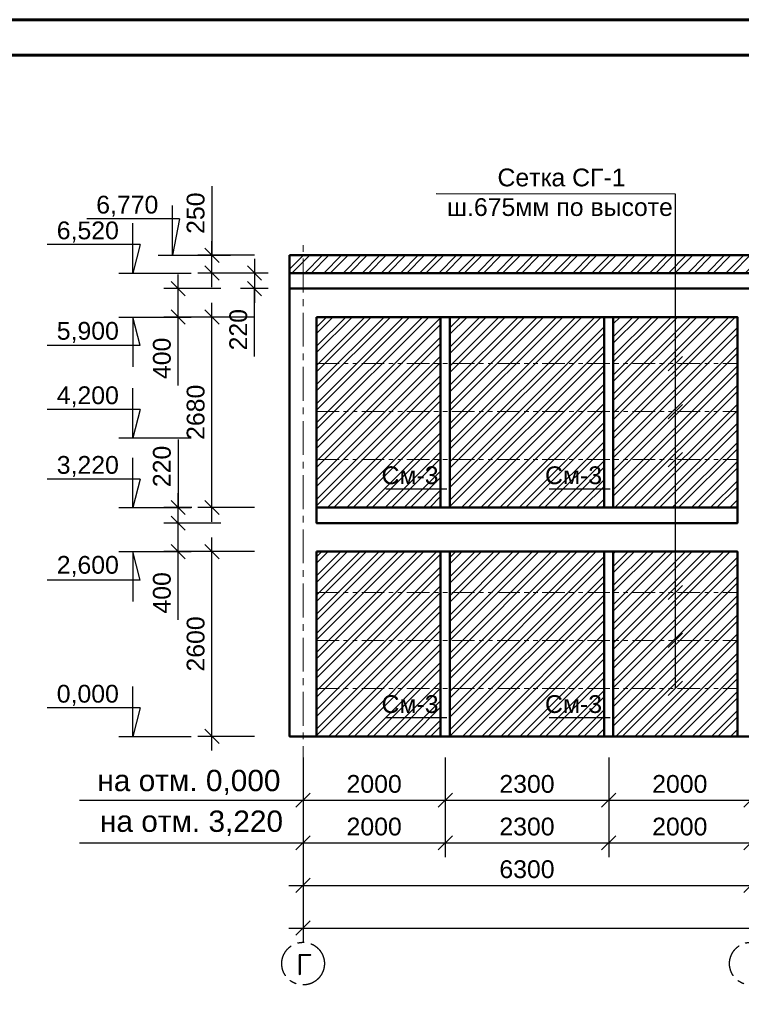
# Model space of a CAD drawing. Header units: millimetres. Extents: x 2063114 to 14983986, y -126020516 to 213791.
# Tile 436 of 656: x 2355261 to 2365414, y -836857 to -823001. Entities that reach past the tile are written whole.
import ezdxf

# ---------------------------------------------------------------- set-up
doc = ezdxf.new("R2010")
doc.units = ezdxf.units.MM
for name, pattern in [('ACAD_ISO10W100', [18, 12, -3, 0, -3]), ('осевая', [50.8, 31.75, -6.35, 6.35, -6.35]), ('фантомX2', [127, 63.5, -12.7, 12.7, -12.7, 12.7, -12.7])]:
    doc.linetypes.add(name, pattern=pattern)
doc.layers.get('Defpoints').update_dxf_attribs({"color": 6, "lineweight": 35})
doc.layers.add('_print', color=6, linetype='Continuous', lineweight=60, plot=False)
for name, color, linetype in [('OS', 1, 'Continuous'), ('пунктир', 1, 'ACAD_ISO10W100'), ('Размеры', 28, 'Continuous')]:
    doc.layers.add(name, color=color, linetype=linetype)
doc.layers.add('PDF _wall-380', color=7, linetype='Continuous', true_color=0xb88a5c)
doc.layers.add('РАЗМЕР АР', color=150, linetype='Continuous', lineweight=20)
doc.layers.add('сплошная_толстая', color=7, linetype='Continuous', lineweight=50)
doc.styles.get("Standard").update_dxf_attribs({"font": 'arial.ttf'})
doc.styles.add('СПДС', font='isocpeur.ttf')
doc.dimstyles.new('STANDARD$0', dxfattribs={"dimtxt": 250, "dimasz": 200, "dimexe": 200, "dimexo": 300, "dimgap": 100, "dimtad": 1, "dimdec": 0, "dimzin": 1, "dimdsep": 46, "dimtxsty": 'Standard', "dimblk1": 'OBLIQUE', "dimblk2": 'OBLIQUE', "dimsah": 1, "dimcen": 2.5, "dimdle": 200, "dimadec": 0, "dimazin": 0, "dimtfac": 1, "dimtdec": 0, "dimtmove": 0, "dimatfit": 3, "dimldrblk": 'OBLIQUE', "dimfxl": 600, "dimfxlon": 1, "dimtolj": 1, "dimtzin": 1, "dimarcsym": 0})

# ---------------------------------------------------------------- blocks, each defined once
blk = doc.blocks.new('*U1590')
at = {"color": 0, "ltscale": 25}
blk.add_lwpolyline([(-59400, 42000), (0, 42000), (0, 0), (-59400, 0)], close=True, dxfattribs=at)
at = {"color": 0, "lineweight": 60, "ltscale": 25}
blk.add_lwpolyline([(-57400, 41500), (-500, 41500), (-500, 500), (-57400, 500)], close=True, dxfattribs=at)
blk = doc.blocks.new('_Oblique')
at = {"color": 0, "linetype": 'ByBlock', "lineweight": -2}
blk.add_line((-0.5, -0.5), (0.5, 0.5), dxfattribs=at)
blk = doc.blocks.new('*D2506')
at = {"layer": 'Defpoints', "color": 0, "lineweight": 30, "transparency": 16777216}
for p in [(2357965, -830486), (2359438, -830486), (2359058, -833086)]:
    blk.add_point(p, dxfattribs=at)
at = {"layer": 'РАЗМЕР АР', "color": 0, "lineweight": -2, "transparency": 16777216}
for p, q in [((2357965, -833286), (2357965, -830286)), ((2358565, -830486), (2357765, -830486)), ((2358565, -833086), (2357765, -833086))]:
    blk.add_line(p, q, dxfattribs=at)
at = {"layer": 'РАЗМЕР АР', "color": 0, "lineweight": -2, "transparency": 16777216, "xscale": 200, "yscale": 200, "zscale": 200}
for p, rotation in [((2357965, -830486), 90), ((2357965, -833086), 270)]:
    blk.add_blockref('_Oblique', p, dxfattribs=dict(at, rotation=rotation))
at = {"layer": 'РАЗМЕР АР', "color": 0, "transparency": 16777216, "insert": (2357737, -831786), "char_height": 250, "attachment_point": 5, "rotation": 90}
blk.add_mtext('\\A1;2600', dxfattribs=at)
blk = doc.blocks.new('*D2507')
at = {"layer": 'Defpoints', "color": 0, "lineweight": 30, "transparency": 16777216}
for p in [(2357490, -830086), (2359438, -830086), (2359438, -830486)]:
    blk.add_point(p, dxfattribs=at)
at = {"layer": 'РАЗМЕР АР', "color": 0, "lineweight": -2, "transparency": 16777216}
for p, q in [((2357490, -830686), (2357490, -829886)), ((2358090, -830086), (2357290, -830086)), ((2358090, -830486), (2357290, -830486)), ((2357490, -831448), (2357490, -830486))]:
    blk.add_line(p, q, dxfattribs=at)
at = {"layer": 'РАЗМЕР АР', "color": 0, "lineweight": -2, "transparency": 16777216, "xscale": 200, "yscale": 200, "zscale": 200}
for p, rotation in [((2357490, -830086), 90), ((2357490, -830486), 270)]:
    blk.add_blockref('_Oblique', p, dxfattribs=dict(at, rotation=rotation))
at = {"layer": 'РАЗМЕР АР', "color": 0, "transparency": 16777216, "insert": (2357262, -831067), "char_height": 250, "attachment_point": 5, "rotation": 90}
blk.add_mtext('\\A1;400', dxfattribs=at)
blk = doc.blocks.new('*D2508')
at = {"layer": 'Defpoints', "color": 0, "lineweight": 30, "transparency": 16777216}
for p in [(2357965, -827186), (2359438, -827186), (2359438, -829866)]:
    blk.add_point(p, dxfattribs=at)
at = {"layer": 'РАЗМЕР АР', "color": 0, "lineweight": -2, "transparency": 16777216}
for p, q in [((2357965, -830066), (2357965, -826986)), ((2358565, -827186), (2357765, -827186)), ((2358565, -829866), (2357765, -829866))]:
    blk.add_line(p, q, dxfattribs=at)
at = {"layer": 'РАЗМЕР АР', "color": 0, "lineweight": -2, "transparency": 16777216, "xscale": 200, "yscale": 200, "zscale": 200}
for p, rotation in [((2357965, -827186), 90), ((2357965, -829866), 270)]:
    blk.add_blockref('_Oblique', p, dxfattribs=dict(at, rotation=rotation))
at = {"layer": 'РАЗМЕР АР', "color": 0, "transparency": 16777216, "insert": (2357737, -828526), "char_height": 250, "attachment_point": 5, "rotation": 90}
blk.add_mtext('\\A1;2680', dxfattribs=at)
blk = doc.blocks.new('*D2509')
at = {"layer": 'Defpoints', "color": 0, "lineweight": 30, "transparency": 16777216}
for p in [(2357490, -826786), (2359058, -826786), (2359438, -827186)]:
    blk.add_point(p, dxfattribs=at)
at = {"layer": 'РАЗМЕР АР', "color": 0, "lineweight": -2, "transparency": 16777216}
for p, q in [((2357490, -827386), (2357490, -826586)), ((2358090, -826786), (2357290, -826786)), ((2358090, -827186), (2357290, -827186)), ((2357490, -828148), (2357490, -827186))]:
    blk.add_line(p, q, dxfattribs=at)
at = {"layer": 'РАЗМЕР АР', "color": 0, "lineweight": -2, "transparency": 16777216, "xscale": 200, "yscale": 200, "zscale": 200}
for p, rotation in [((2357490, -826786), 90), ((2357490, -827186), 270)]:
    blk.add_blockref('_Oblique', p, dxfattribs=dict(at, rotation=rotation))
at = {"layer": 'РАЗМЕР АР', "color": 0, "transparency": 16777216, "insert": (2357262, -827767), "char_height": 250, "attachment_point": 5, "rotation": 90}
blk.add_mtext('\\A1;400', dxfattribs=at)
blk = doc.blocks.new('*D2510')
at = {"layer": 'Defpoints', "color": 0, "lineweight": 30, "transparency": 16777216}
for p in [(2359058, -826566), (2358565, -826786), (2359058, -826786)]:
    blk.add_point(p, dxfattribs=at)
at = {"layer": 'РАЗМЕР АР', "color": 0, "lineweight": -2, "transparency": 16777216}
for p, q in [((2358565, -826366), (2358565, -826986)), ((2358758, -826566), (2358365, -826566)), ((2358758, -826786), (2358365, -826786)), ((2358565, -827742), (2358565, -826786))]:
    blk.add_line(p, q, dxfattribs=at)
at = {"layer": 'РАЗМЕР АР', "color": 0, "lineweight": -2, "transparency": 16777216, "xscale": 200, "yscale": 200, "zscale": 200}
for p, rotation in [((2358565, -826566), 90), ((2358565, -826786), 270)]:
    blk.add_blockref('_Oblique', p, dxfattribs=dict(at, rotation=rotation))
at = {"layer": 'РАЗМЕР АР', "color": 0, "transparency": 16777216, "insert": (2358337, -827364), "char_height": 250, "attachment_point": 5, "rotation": 90}
blk.add_mtext('\\A1;220', dxfattribs=at)
blk = doc.blocks.new('*D2511')
at = {"layer": 'Defpoints', "color": 0, "lineweight": 30, "transparency": 16777216}
for p in [(2357490, -829866), (2357983, -829866), (2357983, -830086)]:
    blk.add_point(p, dxfattribs=at)
at = {"layer": 'РАЗМЕР АР', "color": 0, "lineweight": -2, "transparency": 16777216}
for p, q in [((2357490, -828910), (2357490, -829866)), ((2357490, -830286), (2357490, -829666)), ((2357683, -829866), (2357290, -829866)), ((2357683, -830086), (2357290, -830086))]:
    blk.add_line(p, q, dxfattribs=at)
at = {"layer": 'РАЗМЕР АР', "color": 0, "lineweight": -2, "transparency": 16777216, "xscale": 200, "yscale": 200, "zscale": 200}
for p, rotation in [((2357490, -829866), 90), ((2357490, -830086), 270)]:
    blk.add_blockref('_Oblique', p, dxfattribs=dict(at, rotation=rotation))
at = {"layer": 'РАЗМЕР АР', "color": 0, "transparency": 16777216, "insert": (2357262, -829288), "char_height": 250, "attachment_point": 5, "rotation": 90}
blk.add_mtext('\\A1;220', dxfattribs=at)
blk = doc.blocks.new('*D2541')
at = {"layer": 'Defpoints', "color": 0, "lineweight": 30, "transparency": 16777216}
for p in [(2359248, -833086), (2365548, -833086), (2365548, -835184)]:
    blk.add_point(p, dxfattribs=at)
at = {"layer": 'РАЗМЕР АР', "color": 0, "lineweight": -2, "transparency": 16777216}
for p, q in [((2359248, -834584), (2359248, -835384)), ((2365548, -834584), (2365548, -835384)), ((2359048, -835184), (2365748, -835184))]:
    blk.add_line(p, q, dxfattribs=at)
at = {"layer": 'РАЗМЕР АР', "color": 0, "lineweight": -2, "transparency": 16777216, "xscale": 200, "yscale": 200, "zscale": 200, "rotation": 180}
blk.add_blockref('_Oblique', (2359248, -835184), dxfattribs=at)
at = {"layer": 'РАЗМЕР АР', "color": 0, "lineweight": -2, "transparency": 16777216, "xscale": 200, "yscale": 200, "zscale": 200}
blk.add_blockref('_Oblique', (2365548, -835184), dxfattribs=at)
at = {"layer": 'РАЗМЕР АР', "color": 0, "transparency": 16777216, "insert": (2362398, -834957), "char_height": 250, "attachment_point": 5}
blk.add_mtext('\\A1;6300', dxfattribs=at)
blk = doc.blocks.new('*D2701')
at = {"layer": 'Defpoints', "color": 0, "lineweight": 30, "transparency": 16777216}
for p in [(2365548, -832688), (2371848, -833086), (2371848, -835184)]:
    blk.add_point(p, dxfattribs=at)
at = {"layer": 'РАЗМЕР АР', "color": 0, "lineweight": -2, "transparency": 16777216}
for p, q in [((2365548, -834584), (2365548, -835384)), ((2371848, -834584), (2371848, -835384)), ((2365348, -835184), (2372048, -835184))]:
    blk.add_line(p, q, dxfattribs=at)
at = {"layer": 'РАЗМЕР АР', "color": 0, "lineweight": -2, "transparency": 16777216, "xscale": 200, "yscale": 200, "zscale": 200, "rotation": 180}
blk.add_blockref('_Oblique', (2365548, -835184), dxfattribs=at)
at = {"layer": 'РАЗМЕР АР', "color": 0, "lineweight": -2, "transparency": 16777216, "xscale": 200, "yscale": 200, "zscale": 200}
blk.add_blockref('_Oblique', (2371848, -835184), dxfattribs=at)
at = {"layer": 'РАЗМЕР АР', "color": 0, "transparency": 16777216, "insert": (2368698, -834957), "char_height": 250, "attachment_point": 5}
blk.add_mtext('\\A1;6300', dxfattribs=at)
blk = doc.blocks.new('*D2543')
at = {"layer": 'Defpoints', "color": 0, "lineweight": 30, "transparency": 16777216}
for p in [(2359248, -833086), (2378148, -833086), (2378148, -835784)]:
    blk.add_point(p, dxfattribs=at)
at = {"layer": 'РАЗМЕР АР', "color": 0, "lineweight": -2, "transparency": 16777216}
for p, q in [((2359248, -835184), (2359248, -835984)), ((2378148, -835184), (2378148, -835984)), ((2359048, -835784), (2378348, -835784))]:
    blk.add_line(p, q, dxfattribs=at)
at = {"layer": 'РАЗМЕР АР', "color": 0, "lineweight": -2, "transparency": 16777216, "xscale": 200, "yscale": 200, "zscale": 200, "rotation": 180}
blk.add_blockref('_Oblique', (2359248, -835784), dxfattribs=at)
at = {"layer": 'РАЗМЕР АР', "color": 0, "lineweight": -2, "transparency": 16777216, "xscale": 200, "yscale": 200, "zscale": 200}
blk.add_blockref('_Oblique', (2378148, -835784), dxfattribs=at)
at = {"layer": 'РАЗМЕР АР', "color": 0, "transparency": 16777216, "insert": (2368698, -835557), "char_height": 250, "attachment_point": 5}
blk.add_mtext('\\A1;18900', dxfattribs=at)
blk = doc.blocks.new('*D2702')
at = {"layer": 'Defpoints', "color": 0, "lineweight": 30, "transparency": 16777216}
for p in [(2359248, -833086), (2361248, -833086), (2361248, -833984)]:
    blk.add_point(p, dxfattribs=at)
at = {"layer": 'РАЗМЕР АР', "color": 0, "lineweight": -2, "transparency": 16777216}
for p, q in [((2359248, -833386), (2359248, -834184)), ((2361248, -833386), (2361248, -834184)), ((2359048, -833984), (2361448, -833984))]:
    blk.add_line(p, q, dxfattribs=at)
at = {"layer": 'РАЗМЕР АР', "color": 0, "lineweight": -2, "transparency": 16777216, "xscale": 200, "yscale": 200, "zscale": 200, "rotation": 180}
blk.add_blockref('_Oblique', (2359248, -833984), dxfattribs=at)
at = {"layer": 'РАЗМЕР АР', "color": 0, "lineweight": -2, "transparency": 16777216, "xscale": 200, "yscale": 200, "zscale": 200}
blk.add_blockref('_Oblique', (2361248, -833984), dxfattribs=at)
at = {"layer": 'РАЗМЕР АР', "color": 0, "transparency": 16777216, "insert": (2360248, -833757), "char_height": 250, "attachment_point": 5}
blk.add_mtext('\\A1;2000', dxfattribs=at)
blk = doc.blocks.new('*D2703')
at = {"layer": 'Defpoints', "color": 0, "lineweight": 30, "transparency": 16777216}
for p in [(2361248, -833086), (2363548, -833086), (2363548, -833984)]:
    blk.add_point(p, dxfattribs=at)
at = {"layer": 'РАЗМЕР АР', "color": 0, "lineweight": -2, "transparency": 16777216}
for p, q in [((2361248, -833386), (2361248, -834184)), ((2363548, -833386), (2363548, -834184)), ((2361048, -833984), (2363748, -833984))]:
    blk.add_line(p, q, dxfattribs=at)
at = {"layer": 'РАЗМЕР АР', "color": 0, "lineweight": -2, "transparency": 16777216, "xscale": 200, "yscale": 200, "zscale": 200, "rotation": 180}
blk.add_blockref('_Oblique', (2361248, -833984), dxfattribs=at)
at = {"layer": 'РАЗМЕР АР', "color": 0, "lineweight": -2, "transparency": 16777216, "xscale": 200, "yscale": 200, "zscale": 200}
blk.add_blockref('_Oblique', (2363548, -833984), dxfattribs=at)
at = {"layer": 'РАЗМЕР АР', "color": 0, "transparency": 16777216, "insert": (2362398, -833757), "char_height": 250, "attachment_point": 5}
blk.add_mtext('\\A1;2300', dxfattribs=at)
blk = doc.blocks.new('*D2704')
at = {"layer": 'Defpoints', "color": 0, "lineweight": 30, "transparency": 16777216}
for p in [(2363548, -833086), (2365548, -833086), (2365548, -833984)]:
    blk.add_point(p, dxfattribs=at)
at = {"layer": 'РАЗМЕР АР', "color": 0, "lineweight": -2, "transparency": 16777216}
for p, q in [((2363548, -833386), (2363548, -834184)), ((2365548, -833386), (2365548, -834184)), ((2363348, -833984), (2365748, -833984))]:
    blk.add_line(p, q, dxfattribs=at)
at = {"layer": 'РАЗМЕР АР', "color": 0, "lineweight": -2, "transparency": 16777216, "xscale": 200, "yscale": 200, "zscale": 200, "rotation": 180}
blk.add_blockref('_Oblique', (2363548, -833984), dxfattribs=at)
at = {"layer": 'РАЗМЕР АР', "color": 0, "lineweight": -2, "transparency": 16777216, "xscale": 200, "yscale": 200, "zscale": 200}
blk.add_blockref('_Oblique', (2365548, -833984), dxfattribs=at)
at = {"layer": 'РАЗМЕР АР', "color": 0, "transparency": 16777216, "insert": (2364548, -833757), "char_height": 250, "attachment_point": 5}
blk.add_mtext('\\A1;2000', dxfattribs=at)
blk = doc.blocks.new('*D2705')
at = {"layer": 'Defpoints', "color": 0, "lineweight": 30, "transparency": 16777216}
for p in [(2365548, -833086), (2367103, -833086), (2367103, -833984)]:
    blk.add_point(p, dxfattribs=at)
at = {"layer": 'РАЗМЕР АР', "color": 0, "lineweight": -2, "transparency": 16777216}
for p, q in [((2365548, -833386), (2365548, -834184)), ((2367103, -833386), (2367103, -834184)), ((2365348, -833984), (2367303, -833984))]:
    blk.add_line(p, q, dxfattribs=at)
at = {"layer": 'РАЗМЕР АР', "color": 0, "lineweight": -2, "transparency": 16777216, "xscale": 200, "yscale": 200, "zscale": 200, "rotation": 180}
blk.add_blockref('_Oblique', (2365548, -833984), dxfattribs=at)
at = {"layer": 'РАЗМЕР АР', "color": 0, "lineweight": -2, "transparency": 16777216, "xscale": 200, "yscale": 200, "zscale": 200}
blk.add_blockref('_Oblique', (2367103, -833984), dxfattribs=at)
at = {"layer": 'РАЗМЕР АР', "color": 0, "transparency": 16777216, "insert": (2366325, -833757), "char_height": 250, "attachment_point": 5}
blk.add_mtext('\\A1;1555', dxfattribs=at)
blk = doc.blocks.new('*D2545')
at = {"layer": 'Defpoints', "color": 0, "lineweight": 30, "transparency": 16777216}
for p in [(2359248, -833686), (2361248, -833686), (2361248, -834584)]:
    blk.add_point(p, dxfattribs=at)
at = {"layer": 'РАЗМЕР АР', "color": 0, "lineweight": -2, "transparency": 16777216}
for p, q in [((2359248, -833986), (2359248, -834784)), ((2361248, -833986), (2361248, -834784)), ((2359048, -834584), (2361448, -834584))]:
    blk.add_line(p, q, dxfattribs=at)
at = {"layer": 'РАЗМЕР АР', "color": 0, "lineweight": -2, "transparency": 16777216, "xscale": 200, "yscale": 200, "zscale": 200, "rotation": 180}
blk.add_blockref('_Oblique', (2359248, -834584), dxfattribs=at)
at = {"layer": 'РАЗМЕР АР', "color": 0, "lineweight": -2, "transparency": 16777216, "xscale": 200, "yscale": 200, "zscale": 200}
blk.add_blockref('_Oblique', (2361248, -834584), dxfattribs=at)
at = {"layer": 'РАЗМЕР АР', "color": 0, "transparency": 16777216, "insert": (2360248, -834357), "char_height": 250, "attachment_point": 5}
blk.add_mtext('\\A1;2000', dxfattribs=at)
blk = doc.blocks.new('*D2546')
at = {"layer": 'Defpoints', "color": 0, "lineweight": 30, "transparency": 16777216}
for p in [(2361248, -833686), (2363548, -833686), (2363548, -834584)]:
    blk.add_point(p, dxfattribs=at)
at = {"layer": 'РАЗМЕР АР', "color": 0, "lineweight": -2, "transparency": 16777216}
for p, q in [((2361248, -833986), (2361248, -834784)), ((2363548, -833986), (2363548, -834784)), ((2361048, -834584), (2363748, -834584))]:
    blk.add_line(p, q, dxfattribs=at)
at = {"layer": 'РАЗМЕР АР', "color": 0, "lineweight": -2, "transparency": 16777216, "xscale": 200, "yscale": 200, "zscale": 200, "rotation": 180}
blk.add_blockref('_Oblique', (2361248, -834584), dxfattribs=at)
at = {"layer": 'РАЗМЕР АР', "color": 0, "lineweight": -2, "transparency": 16777216, "xscale": 200, "yscale": 200, "zscale": 200}
blk.add_blockref('_Oblique', (2363548, -834584), dxfattribs=at)
at = {"layer": 'РАЗМЕР АР', "color": 0, "transparency": 16777216, "insert": (2362398, -834357), "char_height": 250, "attachment_point": 5}
blk.add_mtext('\\A1;2300', dxfattribs=at)
blk = doc.blocks.new('*D2547')
at = {"layer": 'Defpoints', "color": 0, "lineweight": 30, "transparency": 16777216}
for p in [(2363548, -833686), (2365548, -833686), (2365548, -834584)]:
    blk.add_point(p, dxfattribs=at)
at = {"layer": 'РАЗМЕР АР', "color": 0, "lineweight": -2, "transparency": 16777216}
for p, q in [((2363548, -833986), (2363548, -834784)), ((2365548, -833986), (2365548, -834784)), ((2363348, -834584), (2365748, -834584))]:
    blk.add_line(p, q, dxfattribs=at)
at = {"layer": 'РАЗМЕР АР', "color": 0, "lineweight": -2, "transparency": 16777216, "xscale": 200, "yscale": 200, "zscale": 200, "rotation": 180}
blk.add_blockref('_Oblique', (2363548, -834584), dxfattribs=at)
at = {"layer": 'РАЗМЕР АР', "color": 0, "lineweight": -2, "transparency": 16777216, "xscale": 200, "yscale": 200, "zscale": 200}
blk.add_blockref('_Oblique', (2365548, -834584), dxfattribs=at)
at = {"layer": 'РАЗМЕР АР', "color": 0, "transparency": 16777216, "insert": (2364548, -834357), "char_height": 250, "attachment_point": 5}
blk.add_mtext('\\A1;2000', dxfattribs=at)
blk = doc.blocks.new('*D2548')
at = {"layer": 'Defpoints', "color": 0, "lineweight": 30, "transparency": 16777216}
for p in [(2365548, -833686), (2367103, -833686), (2367103, -834584)]:
    blk.add_point(p, dxfattribs=at)
at = {"layer": 'РАЗМЕР АР', "color": 0, "lineweight": -2, "transparency": 16777216}
for p, q in [((2365548, -833986), (2365548, -834784)), ((2367103, -833986), (2367103, -834784)), ((2365348, -834584), (2367303, -834584))]:
    blk.add_line(p, q, dxfattribs=at)
at = {"layer": 'РАЗМЕР АР', "color": 0, "lineweight": -2, "transparency": 16777216, "xscale": 200, "yscale": 200, "zscale": 200, "rotation": 180}
blk.add_blockref('_Oblique', (2365548, -834584), dxfattribs=at)
at = {"layer": 'РАЗМЕР АР', "color": 0, "lineweight": -2, "transparency": 16777216, "xscale": 200, "yscale": 200, "zscale": 200}
blk.add_blockref('_Oblique', (2367103, -834584), dxfattribs=at)
at = {"layer": 'РАЗМЕР АР', "color": 0, "transparency": 16777216, "insert": (2366325, -834357), "char_height": 250, "attachment_point": 5}
blk.add_mtext('\\A1;1555', dxfattribs=at)
blk = doc.blocks.new('*D2512')
at = {"layer": 'Defpoints', "color": 0, "lineweight": 30, "transparency": 16777216}
for p in [(2357965, -826316), (2359058, -826316, 8), (2359058, -826566)]:
    blk.add_point(p, dxfattribs=at)
at = {"layer": 'РАЗМЕР АР', "color": 0, "lineweight": -2, "transparency": 16777216}
for p, q in [((2357965, -825346), (2357965, -826316)), ((2357965, -826766), (2357965, -826116)), ((2358565, -826316), (2357765, -826316)), ((2358565, -826566), (2357765, -826566))]:
    blk.add_line(p, q, dxfattribs=at)
at = {"layer": 'РАЗМЕР АР', "color": 0, "lineweight": -2, "transparency": 16777216, "xscale": 200, "yscale": 200, "zscale": 200}
for p, rotation in [((2357965, -826316), 90), ((2357965, -826566), 270)]:
    blk.add_blockref('_Oblique', p, dxfattribs=dict(at, rotation=rotation))
at = {"layer": 'РАЗМЕР АР', "color": 0, "transparency": 16777216, "insert": (2357737, -825724), "char_height": 250, "attachment_point": 5, "rotation": 90}
blk.add_mtext('\\A1;250', dxfattribs=at)

msp = doc.modelspace()

# ---------------------------------------------------------------- hatches: boundary and pattern name
at = {"layer": 'PDF _wall-380', "lineweight": 9, "ltscale": 150}
h = msp.add_hatch(dxfattribs=at)
h.set_pattern_fill('ANSI32', color=256, scale=20)
h.set_pattern_definition([(45, (-93039.54, 87103), (-134.703842, 134.703842), []), (45, (-92949.74, 87103), (-134.703842, 134.703842), [])])
h.paths.add_polyline_path([(2378337.79281, -826316.24231), (2359057.79214, -826316.24231), (2359057.79248, -826566.24231), (2378337.79248, -826566.24231)])
h = msp.add_hatch(dxfattribs=at)
h.set_pattern_fill('ANSI32', color=256, scale=20)
h.set_pattern_definition([(45, (-164740.3, -1121887.27), (-134.703842, 134.703842), []), (45, (-164650.49, -1121887.27), (-134.703842, 134.703842), [])])
h.paths.add_polyline_path([(2361182.79248, -827186.24231), (2359437.79248, -827186.24231), (2359437.79248, -829866.24231), (2361182.79248, -829866.24231)])
h.paths.add_polyline_path([(2361182.79248, -830486.24231), (2359437.79248, -830486.24231), (2359437.79248, -833086.24231), (2361182.79248, -833086.24231)])
h.paths.add_polyline_path([(2363482.79248, -830486.24231), (2361312.79248, -830486.24231), (2361312.79248, -833086.24231), (2363482.79248, -833086.24231)])
h.paths.add_polyline_path([(2363482.79248, -827186.24231), (2361312.79248, -827186.24231), (2361312.79248, -829866.24231), (2363482.79248, -829866.24231)])
h.paths.add_polyline_path([(2365357.7925, -830486.24231), (2363612.79248, -830486.24231), (2363612.79248, -833086.24231), (2365357.7925, -833086.24231)])
h.paths.add_polyline_path([(2365357.7925, -827186.24231), (2363612.79248, -827186.24231), (2363612.79248, -829866.24231), (2365357.7925, -829866.24231)])
h.paths.add_polyline_path([(2367027.79248, -827186.24231), (2365737.79179, -827186.24231), (2365737.79179, -829866.24231), (2367027.79248, -829866.24231)])
h.paths.add_polyline_path([(2368887.87117, -827186.24231), (2368507.87118, -827186.24231), (2368507.87118, -829866.24231), (2368887.87117, -829866.24231)])
h.paths.add_polyline_path([(2371657.79181, -827186.24231), (2370357.87117, -827186.24231), (2370357.87117, -829866.24231), (2371657.79181, -829866.24231)])
h.paths.add_polyline_path([(2371657.79181, -830486.24231), (2370357.87117, -830486.24231), (2370357.87117, -833086.24231), (2371657.79181, -833086.24231)])
h.paths.add_polyline_path([(2368887.87117, -830486.24231), (2368507.87118, -830486.24231), (2368507.87118, -833086.24231), (2368887.87117, -833086.24231)])
h.paths.add_polyline_path([(2367027.79248, -830486.24231), (2365737.7925, -830486.24231), (2365737.7925, -833086.24231), (2367027.79248, -833086.24231)])
h.paths.add_polyline_path([(2373782.79237, -830486.24231), (2372037.79248, -830486.24231), (2372037.79248, -833086.24231), (2373782.79237, -833086.24231)])
h.paths.add_polyline_path([(2373782.79237, -827186.24231), (2372037.79248, -827186.24231), (2372037.79248, -829866.24231), (2373782.79237, -829866.24231)])
h.paths.add_polyline_path([(2376082.79237, -827186.24231), (2373912.79237, -827186.24231), (2373912.79237, -829866.24231), (2376082.79237, -829866.24231)])
h.paths.add_polyline_path([(2377957.79248, -827186.24231), (2376212.79237, -827186.24231), (2376212.79237, -829866.24231), (2377957.79248, -829866.24231)])
h.paths.add_polyline_path([(2377957.79248, -830486.24231), (2376212.79237, -830486.24231), (2376212.79237, -833086.24231), (2377957.79248, -833086.24231)])
h.paths.add_polyline_path([(2376082.79237, -830486.24231), (2373912.79237, -830486.24231), (2373912.79237, -833086.24231), (2376082.79237, -833086.24231)])

# ---------------------------------------------------------------- linework, layer by layer
at = {"ltscale": 0.001}
for p, q in [((2357408.95793, -826316.24231), (2357408.95793, -825616.24231)), ((2357508.95793, -825803.54058), (2356204.22245, -825803.54058)), ((2356853.81375, -826566.24231), (2356853.81375, -825866.24231)), ((2357508.95793, -825803.54058), (2357408.95793, -826316.24231)), ((2356953.81375, -826166.24231), (2355649.07827, -826166.24231)), ((2356953.81375, -826166.24231), (2356853.81375, -826566.24231)), ((2356853.81375, -827186.24231), (2356853.81375, -827886.24231)), ((2356953.81375, -827586.24231), (2356853.81375, -827186.24231)), ((2356953.81375, -827586.24231), (2355649.07827, -827586.24231)), ((2356853.81375, -828886.24231), (2356853.81375, -828186.24231)), ((2356953.81375, -828486.24231), (2355649.07827, -828486.24231)), ((2356953.81375, -828486.24231), (2356853.81375, -828886.24231)), ((2356853.81375, -829866.24231), (2356853.81375, -829166.24231)), ((2356953.81375, -829466.24231), (2355649.07827, -829466.24231)), ((2356953.81375, -829466.24231), (2356853.81375, -829866.24231)), ((2356853.81375, -830486.24231), (2356853.81375, -831186.24231)), ((2356953.81375, -830886.24231), (2356853.81375, -830486.24231)), ((2356953.81375, -830886.24231), (2355649.07827, -830886.24231)), ((2356853.81375, -833086.24231), (2356853.81375, -832386.24231)), ((2356953.81375, -832686.24231), (2355649.07827, -832686.24231)), ((2356953.81375, -832686.24231), (2356853.81375, -833086.24231))]:
    msp.add_line(p, q, dxfattribs=at)
at = {"ltscale": 0.00075}
for p, q in [((2357208.95793, -826316.24231), (2358227.36807, -826316.24231)), ((2356653.81375, -826566.24231), (2357672.22389, -826566.24231)), ((2356653.81375, -827186.24231), (2357672.22389, -827186.24231)), ((2356653.81375, -827186.24231), (2357672.22389, -827186.24231)), ((2356653.81375, -828886.24231), (2357672.22389, -828886.24231)), ((2356653.81375, -829866.24231), (2357672.22389, -829866.24231)), ((2356653.81375, -830486.24231), (2357672.22389, -830486.24231)), ((2356653.81375, -833086.24231), (2357672.22389, -833086.24231))]:
    msp.add_line(p, q, dxfattribs=at)
at = {"linetype": 'фантомX2', "lineweight": 9, "ltscale": 5}
for p, q in [((2359437.79248, -827841.24231), (2365357.7925, -827841.24231)), ((2359437.79248, -828516.24231), (2365357.7925, -828516.24231)), ((2359437.79248, -829191.24231), (2365357.7925, -829191.24231)), ((2359437.79248, -831061.24231), (2365357.7925, -831061.24231)), ((2359437.79248, -831736.24231), (2365357.7925, -831736.24231)), ((2359437.79248, -832411.24231), (2365357.7925, -832411.24231))]:
    msp.add_line(p, q, dxfattribs=at)
at = {"ltscale": 150}
for p, q in [((2364384.8133, -827941.24231), (2364584.8133, -827741.24231)), ((2364384.8133, -828616.24231), (2364584.8133, -828416.24231)), ((2364384.8133, -829291.24231), (2364584.8133, -829091.24231)), ((2364384.8133, -831161.24231), (2364584.8133, -830961.24231)), ((2364384.8133, -831836.24231), (2364584.8133, -831636.24231)), ((2364384.8133, -832511.24231), (2364584.8133, -832311.24231))]:
    msp.add_line(p, q, dxfattribs=at)
for p, q in [((2356103.22679, -833984.26515), (2359047.87145, -833984.26515)), ((2356103.30575, -834584.26515), (2359047.9504, -834584.26515))]:
    msp.add_line(p, q)
at = {"ltscale": 50, "elevation": 15.48013}
msp.add_lwpolyline([(2361119.98334, -825446.83296), (2364484.8133, -825453.34766), (2364484.8133, -832411.24231)], dxfattribs=at)
at = {"ltscale": 150}
for points in [[(2360410.02671, -829603.25638), (2361268.70742, -829603.25638)], [(2362710.02671, -829603.25638), (2363568.70742, -829603.25638)], [(2360410.02671, -832823.25638), (2361268.70742, -832823.25638)], [(2362710.02671, -832823.25638), (2363568.70742, -832823.25638)]]:
    msp.add_lwpolyline(points, dxfattribs=at)
at = {"layer": '_print', "ltscale": 100}
msp.add_lwpolyline([(2379792.08613, -865001.43901), (2320392.08613, -865001.43901), (2320392.08613, -823001.43901), (2379792.08613, -823001.43901)], close=True, dxfattribs=at)
at = {"layer": 'OS', "linetype": 'осевая', "lineweight": 9, "ltscale": 15}
msp.add_line((2359247.87145, -835984.27471), (2359247.87145, -826166.24231), dxfattribs=at)
at = {"layer": 'пунктир', "linetype": 'осевая', "ltscale": 15}
for centre in [(2359247.87145, -836284.27471), (2365547.87145, -836284.27471)]:
    msp.add_circle(centre, 300, dxfattribs=at)
at = {"layer": 'Размеры', "ltscale": 150}
msp.add_line((2359057.79248, -833086.24231), (2378337.79248, -833086.24231), dxfattribs=at)
at = {"layer": 'сплошная_толстая', "ltscale": 150}
for points in [[(2359057.79248, -826316.24231), (2378337.79248, -826316.24231), (2378337.79248, -826566.24231), (2359057.79248, -826566.24231)], [(2359057.79248, -826566.24231), (2378337.79248, -826566.24231), (2378337.79248, -826786.24231), (2359057.79248, -826786.24231)], [(2359057.79248, -826566.24231), (2378337.79248, -826566.24231), (2378337.79248, -833086.24231), (2359057.79248, -833086.24231)], [(2359437.79248, -827186.24231), (2365357.7925, -827186.24231), (2365357.7925, -829866.24231), (2359437.79248, -829866.24231)], [(2361182.79248, -827186.24231), (2361312.79248, -827186.24231), (2361312.79248, -829866.24231), (2361182.79248, -829866.24231)], [(2363482.79248, -827186.24231), (2363612.79248, -827186.24231), (2363612.79248, -829866.24231), (2363482.79248, -829866.24231)], [(2359437.79248, -829866.24231), (2365357.7925, -829866.24231), (2365357.7925, -830086.24231), (2359437.79248, -830086.24231)], [(2359437.79248, -830486.24231), (2365357.7925, -830486.24231), (2365357.7925, -833086.24231), (2359437.79248, -833086.24231)], [(2361182.79248, -830486.24231), (2361312.79248, -830486.24231), (2361312.79248, -833086.24231), (2361182.79248, -833086.24231)], [(2363482.79248, -830486.24231), (2363612.79248, -830486.24231), (2363612.79248, -833086.24231), (2363482.79248, -833086.24231)]]:
    msp.add_lwpolyline(points, close=True, dxfattribs=at)

# ---------------------------------------------------------------- block references
msp.add_blockref('*U1590', (2379792.08613, -865001.43901))

# ---------------------------------------------------------------- texts
at = {"ltscale": 100, "char_height": 250, "attachment_point": 4}
for s, insert, width in [('\\pi1033.29465;Сетка СГ-1\\P\\pi324.39287;ш.675мм по высоте', (2328506.55647, -825404.82089), 3787.428309), ('\\pi800.10702;Сетка СГ-1\\P\\pi91.20525;ш.675мм по высоте', (2361182.72056, -825431.55158, 15.48013), 3321.0530623), ('См-3', (2360351.48731, -829413.94134), 677.5), ('См-3', (2362651.48731, -829413.94134), 677.5), ('См-3', (2360351.48731, -832633.94134), 677.5), ('См-3', (2362651.48731, -832633.94134), 677.5)]:
    msp.add_mtext(s, dxfattribs=dict(at, insert=insert, width=width))
for s, insert, char_height, width, attachment_point in [('6,770', (2356774.09121, -825626.93914), 250, 1459.8696196, 5), ('6,520', (2356218.94703, -825989.64087), 250, 1459.8696196, 5), ('5,900', (2356218.94703, -827402.88587), 250, 1459.8696196, 5), ('4,200', (2356218.94703, -828309.64087), 250, 1459.8696196, 5), ('3,220', (2356218.94703, -829289.64087), 250, 1459.8696196, 5), ('2,600', (2356218.94703, -830695.90567), 250, 1459.8696196, 5), ('0,000', (2356218.94703, -832509.64087), 250, 1459.8696196, 5), ('на отм. 0,000', (2356353.95907, -833557.39205), 300, 2560.6578404, 1), ('на отм. 3,220', (2356389.99555, -834130.34287), 300, 2560.6578404, 1)]:
    msp.add_mtext(s, dxfattribs=dict(insert=insert, char_height=char_height, width=width, attachment_point=attachment_point))
at = {"layer": 'пунктир', "insert": (2359262.49502, -836147.90416), "char_height": 300, "width": 182.2851193, "attachment_point": 2, "style": 'СПДС'}
msp.add_mtext('Г', dxfattribs=at)

# ---------------------------------------------------------------- dimensions: what is measured, and where the dimension line sits
at = {"layer": 'РАЗМЕР АР'}
for base, p1, p2, angle, picture, middle in [((2357965.00852, -826316.24231, -7.84509), (2359057.79248, -826566.23287, -7.84509), (2359057.79248, -826316.24231), 90, '*D2512', (2357971.89166, -825724.28049, -7.84509)), ((2358565.00852, -826786.24231), (2359057.79248, -826566.24231), (2359057.79248, -826786.24231), 270, '*D2510', (2358565.00852, -827364.1243)), ((2357490.00852, -826786.24231), (2359437.79248, -827186.24231), (2359057.79248, -826786.24231), 90, '*D2509', (2357490.00852, -827767.02335)), ((2357490.00852, -829866.24231), (2357982.79248, -830086.24231), (2357982.79248, -829866.24231), 90, '*D2511', (2357490.00852, -829288.36032)), ((2357490.00852, -830086.24231), (2359437.79248, -830486.24231), (2359437.79248, -830086.24231), 90, '*D2507', (2357490.00852, -831067.02335))]:
    dim = msp.add_linear_dim(base=base, p1=p1, p2=p2, angle=angle, dimstyle='STANDARD$0', override={"dimtmove": 1}, dxfattribs=at)
    dim.commit()
    dim.dimension.update_dxf_attribs({"geometry": picture, "text_midpoint": middle, "dimtype": 160})
for base, p1, p2, picture, middle in [((2357965.00852, -827186.24231), (2359437.79248, -829866.24231), (2359437.79248, -827186.24231), '*D2508', (2357737.36527, -828526.24231)), ((2357965.00852, -830486.24231), (2359057.79248, -833086.24231), (2359437.79248, -830486.24231), '*D2506', (2357737.36527, -831786.24231))]:
    dim = msp.add_linear_dim(base=base, p1=p1, p2=p2, angle=90, dimstyle='STANDARD$0', override={"dimtmove": 1}, dxfattribs=at)
    dim.commit()
    dim.dimension.update_dxf_attribs({"geometry": picture, "text_midpoint": middle})
for base, p1, p2, picture, middle in [((2371847.87145, -835184.27471), (2365547.87145, -832687.70257), (2371847.87145, -833086.24231), '*D2701', (2368697.87145, -834956.5462)), ((2365547.87145, -835184.27471), (2359247.87145, -833086.24231), (2365547.87145, -833086.24231), '*D2541', (2362397.87145, -834956.5462)), ((2378147.87145, -835784.27471), (2359247.87145, -833086.24231), (2378147.87145, -833086.24231), '*D2543', (2368697.87145, -835556.63146)), ((2361247.79248, -833984.26515), (2359247.87145, -833086.24231), (2361247.79248, -833086.24231), '*D2702', (2360247.83196, -833756.62191)), ((2363547.79248, -833984.26515), (2361247.79248, -833086.24231), (2363547.79248, -833086.24231), '*D2703', (2362397.79248, -833756.53664)), ((2365547.87145, -833984.26515), (2363547.79248, -833086.24231), (2365547.87145, -833086.24231), '*D2704', (2364547.83196, -833756.62191)), ((2367102.87117, -833984.26515), (2365547.87145, -833086.24231), (2367102.87117, -833086.24231), '*D2705', (2366325.37131, -833756.62191)), ((2361247.79248, -834584.26381), (2359247.87145, -833686.24097), (2361247.79248, -833686.24097), '*D2545', (2360247.83196, -834356.62056)), ((2363547.79248, -834584.26381), (2361247.79248, -833686.24097), (2363547.79248, -833686.24097), '*D2546', (2362397.79248, -834356.5353)), ((2365547.87145, -834584.26381), (2363547.79248, -833686.24097), (2365547.87145, -833686.24097), '*D2547', (2364547.83196, -834356.62056)), ((2367102.87117, -834584.26381), (2365547.87145, -833686.24097), (2367102.87117, -833686.24097), '*D2548', (2366325.37131, -834356.62056))]:
    dim = msp.add_linear_dim(base=base, p1=p1, p2=p2, dimstyle='STANDARD$0', override={"dimtmove": 1}, dxfattribs=at)
    dim.commit()
    dim.dimension.update_dxf_attribs({"geometry": picture, "text_midpoint": middle})

doc.saveas('drawing.dxf')
